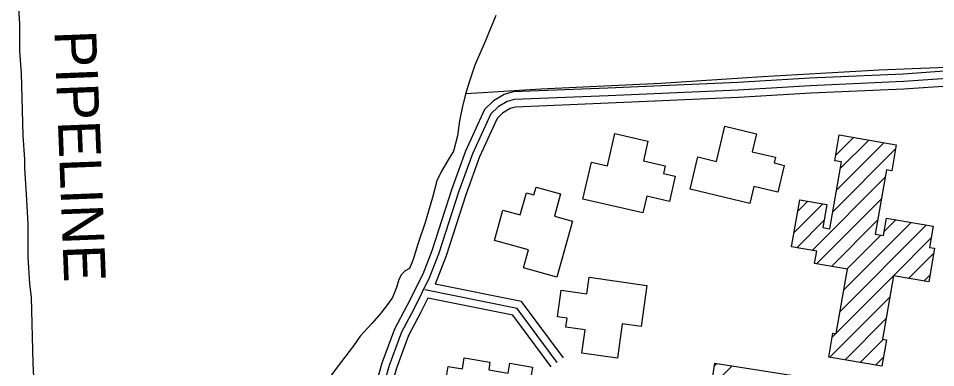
# Model space of a CAD drawing. Extents: x 3297735 to 3335592, y 670436 to 695807.
# Drawn here: x 3324662 to 3326483, y 688693 to 689386 of the extents above; entities that cross this region are included whole.
import ezdxf

# ---------------------------------------------------------------- set-up
doc = ezdxf.new("R2010")
doc.units = 0
for name, color, linetype in [('V-BLDG-OTLN', 7, 'Continuous'), ('V-ROAD-CNTR', 7, 'Continuous'), ('V-TOPO-SHOR', 7, 'Continuous'), ('V-UTIL-IDEN', 7, 'Continuous'), ('V-UTIL-LINE', 7, 'Continuous')]:
    doc.layers.add(name, color=color, linetype=linetype)

msp = doc.modelspace()

# ---------------------------------------------------------------- linework, layer by layer
at = {"layer": 'V-BLDG-OTLN'}
for p, q in [((3326285, 689114.6), (3326320.1, 689149.7)), ((3326286.2, 689045), (3326380.4, 689139.2)), ((3326293.6, 689087.8), (3326350.2, 689144.5)), ((3326278.8, 689002.3), (3326403.7, 689127.2)), ((3326395.6, 689083.8), (3326396.3, 689084.4)), ((3326237.7, 688925.8), (3326382.8, 689070.9)), ((3326202.1, 688961), (3326259.4, 689018.3)), ((3326209.5, 689003.8), (3326229.3, 689023.5)), ((3326246.4, 688899.2), (3326375.4, 689028.2)), ((3326207.5, 688931.1), (3326261.9, 688985.5)), ((3326276.5, 688893.9), (3326367.9, 688985.4)), ((3326293.4, 688804.8), (3326464.5, 688975.9)), ((3326300.8, 688847.6), (3326434.4, 688981.2)), ((3326380.9, 688963), (3326404.3, 688986.4)), ((3326306.6, 688888.7), (3326374, 688956.1)), ((3326399.2, 688875.3), (3326474.4, 688950.4)), ((3326429.3, 688870), (3326479.4, 688920.1)), ((3326286, 688762), (3326399.2, 688875.3)), ((3326459.5, 688864.8), (3326472, 688877.4)), ((3326273.1, 688713.8), (3326391.8, 688832.5)), ((3326303.2, 688708.6), (3326384.4, 688789.7)), ((3326277.8, 688753.8), (3326284.7, 688760.8)), ((3326333.4, 688703.3), (3326379.2, 688749.2)), ((3326363.5, 688698.1), (3326379.4, 688714)), ((3326023.7, 688641.4), (3326078.9, 688696.6)), ((3326044.1, 688697.1), (3326048.4, 688701.5))]:
    msp.add_line(p, q, dxfattribs=at)
for points in [[(3325902, 689000.1), (3325782.9, 689027.5), (3325799.8, 689100.8), (3325831.6, 689093.5), (3325846.4, 689157.4), (3325911.8, 689142.3), (3325902.8, 689103.5), (3325946, 689093.5), (3325942.5, 689078.5), (3325966.2, 689073.1), (3325954.6, 689022.6), (3325909.6, 689033)], [(3326114.3, 689018.8), (3325995.6, 689046.9), (3326010.8, 689111), (3326048.2, 689102.1), (3326064.8, 689172), (3326127.6, 689157.1), (3326119.1, 689121.4), (3326165.3, 689110.5), (3326162.6, 689099), (3326182.3, 689094.3), (3326169.7, 689040.9), (3326122.3, 689052.1)], [(3326399.2, 688875.3), (3326377.4, 688749.5), (3326385.3, 688748.1), (3326376.2, 688695.9), (3326270.9, 688714.2), (3326279.1, 688761.7), (3326285.8, 688760.6), (3326307.9, 688888.5), (3326242.8, 688899.8), (3326247.1, 688924.2), (3326197.2, 688932.8), (3326213.4, 689026.2), (3326267.4, 689016.9), (3326259.4, 688971), (3326272.9, 688968.7), (3326295.9, 689101.3), (3326283.1, 689103.5), (3326291.9, 689154.6), (3326405, 689135), (3326396.1, 689083.7), (3326385.3, 689085.6), (3326363.2, 688957.9), (3326379.5, 688955.1), (3326385.5, 688989.6), (3326478.4, 688973.5), (3326471.1, 688931.7), (3326481.1, 688929.9), (3326469.5, 688863.1)], [(3325623.9, 689005.5), (3325658.3, 688995.9), (3325670.5, 689039.8), (3325685.3, 689035.7), (3325689.7, 689051.4), (3325738.5, 689037.8), (3325726.1, 688993.3), (3325761.8, 688983.4), (3325731, 688872.4), (3325664.7, 688890.8), (3325674.7, 688926.9), (3325607.3, 688945.6)], [(3325739.5, 688846.7), (3325790.8, 688839.5), (3325795.4, 688872.3), (3325909.8, 688856.1), (3325898.3, 688774.9), (3325860.8, 688780.2), (3325851.2, 688712.1), (3325780.8, 688722.1), (3325787.2, 688767.9), (3325749, 688773.3), (3325751.5, 688791.1), (3325732.1, 688793.9)], [(3325664.8, 688609.2), (3325632.1, 688614.7), (3325628.6, 688593.9), (3325572.9, 688603.2), (3325576.5, 688624.4), (3325539.5, 688630.6), (3325542.1, 688646), (3325508.1, 688651.7), (3325515.5, 688695.7), (3325543.6, 688691), (3325547.2, 688712.5), (3325598.2, 688704), (3325595.7, 688689.1), (3325634.4, 688682.5), (3325637.7, 688702), (3325682.9, 688694.4), (3325678.8, 688669.9), (3325705.3, 688665.4), (3325698.3, 688623.4), (3325668, 688628.5)], [(3325970.7, 688305.6), (3326026.8, 688660.9), (3326038.1, 688659.1), (3326044.8, 688702), (3326347.8, 688654.2), (3326338.7, 688596.4), (3326202.8, 688617.8), (3326195.3, 688570.4), (3326169.9, 688574.4), (3326166.1, 688550.4), (3326190.3, 688546.6), (3326148.5, 688281.7), (3326063.2, 688295.2), (3326072, 688351.1), (3326044.9, 688355.4), (3326035.4, 688295.4)]]:
    msp.add_lwpolyline(points, close=True, dxfattribs=at)
at = {"layer": 'V-ROAD-CNTR'}
for points in [[(3326591.6, 689287.5), (3326418.6, 689275.3), (3326233.4, 689267.2), (3326090.4, 689258.7), (3325832.5, 689247.5), (3325644, 689239.8), (3325626.6, 689234.7), (3325605.3, 689222.3), (3325587.3, 689205.2), (3325549.9, 689122.6), (3325521.6, 689046.1), (3325482.6, 688925), (3325464.7, 688878.4), (3325433.4, 688815.7), (3325408.9, 688769.5), (3325383.8, 688701.9), (3325342.9, 688558.9)], [(3326592.6, 689272.5), (3326419.5, 689260.3), (3326234.2, 689252.2), (3326091.2, 689243.7), (3325833.1, 689232.5), (3325646.5, 689224.9), (3325632.6, 689220.8), (3325614.3, 689210.2), (3325599.8, 689196.4), (3325563.8, 689116.9), (3325535.8, 689041.2), (3325496.7, 688920), (3325478.4, 688872.4), (3325446.7, 688808.9), (3325422.7, 688763.3), (3325398, 688697.2), (3325357.5, 688555.5)], [(3326536.4, 689253.5), (3326420.3, 689245.3), (3326235, 689237.2), (3326092, 689228.7), (3325833.8, 689217.5), (3325649, 689210), (3325638.6, 689206.9), (3325623.4, 689198.1), (3325612.2, 689187.5), (3325577.7, 689111.2), (3325550, 689036.2), (3325510.9, 688915), (3325489.3, 688858.8)], [(3325731.8, 688703.6), (3325652.5, 688810.8), (3325468.9, 688847.6)], [(3325743.9, 688712.5), (3325661.1, 688824.4), (3325489.3, 688858.8)], [(3325474.6, 688831.2), (3325460, 688802), (3325436.4, 688757.2), (3325412.3, 688692.5), (3325372.2, 688552.1), (3325350.3, 688430.9), (3325322.5, 688255.1), (3325323.3, 688213.8), (3325331.5, 688173.7), (3325350, 688137.6), (3325378.9, 688100.7), (3325412.7, 688070.6), (3325460.8, 688037.5), (3325555.9, 687985.6), (3325628.1, 687953.7), (3325648.1, 687954.9), (3325702.1, 687973.9), (3325747, 688001.7)], [(3325719.7, 688694.7), (3325643.9, 688797.2), (3325474.6, 688831.2)]]:
    msp.add_lwpolyline(points, dxfattribs=at)
at = {"layer": 'V-TOPO-SHOR'}
for points in [[(3325609.7, 689391.4), (3325588.7, 689339.9), (3325568, 689292.7), (3325557.5, 689261), (3325549.8, 689235.6), (3325543, 689208.2), (3325537.7, 689182.3), (3325533.7, 689153.1), (3325525.6, 689122.4), (3325515, 689105.4), (3325501.1, 689081.3), (3325492.4, 689063.8), (3325484.2, 689030.3), (3325469.2, 688981.2), (3325455.1, 688937.8), (3325446, 688907.6), (3325438.7, 688890.1), (3325429.8, 688885.3), (3325422.4, 688878.2), (3325417.3, 688868.3), (3325412.8, 688852.2), (3325404.5, 688832.4), (3325394.8, 688818.6), (3325381.3, 688801.1), (3325363.7, 688780.7), (3325340.4, 688755.5), (3325327.5, 688736.6), (3325294.5, 688693.9), (3325251, 688634.2)], [(3326553.4, 689290.4), (3326370.7, 689283), (3326139.6, 689270.1), (3325937.8, 689256.8), (3325698.9, 689245.2), (3325583.4, 689237.9), (3325549.9, 689235.9)]]:
    msp.add_lwpolyline(points, dxfattribs=at)
at = {"layer": 'V-UTIL-LINE'}
msp.add_lwpolyline([(3324694.3, 688633.2), (3324691, 688702.3), (3324687.7, 688833.2), (3324684.5, 688858.7), (3324681.3, 688913.2), (3324681.2, 688978.6), (3324678, 689036.9), (3324674.8, 689087.8), (3324674.8, 689106), (3324671.5, 689153.2), (3324668.2, 689276.9), (3324665, 689320.5), (3324664.9, 689375), (3324661.7, 689429.6)], dxfattribs=at)

# ---------------------------------------------------------------- texts
at = {"layer": 'V-UTIL-IDEN'}
msp.add_text('PIPELINE', height=83, rotation=272.2439, dxfattribs=at).set_placement((3324733.2, 689360.9))

doc.saveas('drawing.dxf')
